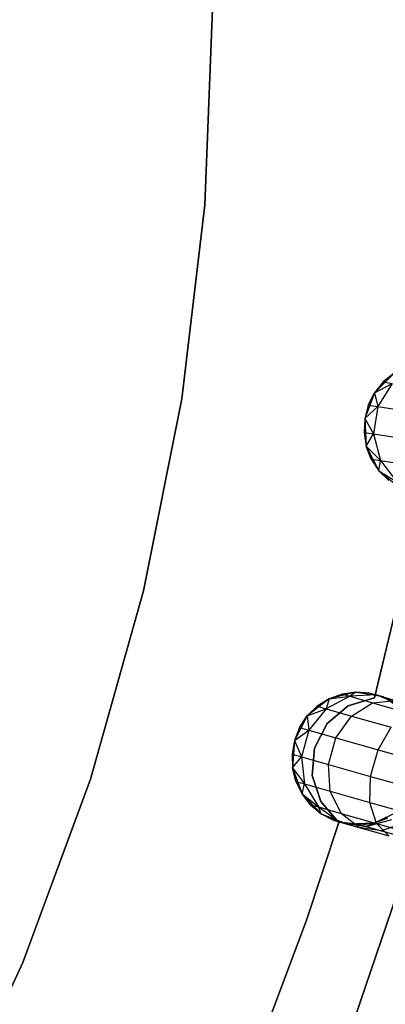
# Model space of a CAD drawing. Extents: x -102 to 102, y -101 to 102.
# Tile 344 of 481: x 34.62 to 40.12, y -14.98 to -0.16. Entities that reach past the tile are written whole.
import ezdxf

# ---------------------------------------------------------------- set-up
doc = ezdxf.new("R2010")
doc.units = 0
doc.header["$LTSCALE"] = 25.4
doc.layers.get('0').update_dxf_attribs({"linetype": 'CONTINUOUS'})

# ---------------------------------------------------------------- blocks, each defined once
blk = doc.blocks.new('NL2500011659_STL')
at = {"color": 0}
for p, q in [((37.4, -2.948, -2), (37.515, -0.006, -2)), ((37.515, -0.006), (37.4, -2.948)), ((37.515, -0.006), (37.4, -2.948)), ((37.4, -2.948, -2), (37.515, -0.006, -2)), ((37.054, -5.872, -2), (37.4, -2.948, -2)), ((37.4, -2.948), (37.054, -5.872)), ((37.4, -2.948), (37.054, -5.872)), ((37.054, -5.872, -2), (37.4, -2.948, -2)), ((37.4, -2.948), (37.4, -2.948, -2)), ((37.4, -2.948), (37.4, -2.948, -2)), ((40.249, -5.484, 0), (39.956, -5.779, 0)), ((40.249, -5.484, 0), (39.956, -5.779, 0)), ((40.087, -5.616, -5.5), (39.956, -5.779, 0)), ((40.087, -5.616, -5.5), (39.956, -5.779, -5.5)), ((40.087, -5.616, -5.5), (39.956, -5.779, 0)), ((40.087, -5.616, -5.5), (39.956, -5.779, -5.5)), ((40.249, -5.484, -5.5), (40.087, -5.616, -5.5)), ((40.087, -5.616, -5.5), (40.249, -5.484, 0)), ((40.087, -5.616, -5.5), (40.249, -5.484, 0)), ((40.249, -5.484, -5.5), (40.087, -5.616, -5.5)), ((40.087, -5.616, -5.5), (40.223, -5.637, -6.368)), ((40.087, -5.616, -5.5), (40.223, -5.637, -6.368)), ((39.956, -5.779, 0), (39.808, -6.167, 0)), ((39.956, -5.779, 0), (39.808, -6.167, 0)), ((39.956, -5.779, -5.5), (39.862, -5.965, -5.5)), ((39.862, -5.965, -5.5), (39.956, -5.779, 0)), ((39.862, -5.965, -5.5), (39.956, -5.779, 0)), ((39.956, -5.779, -5.5), (39.862, -5.965, -5.5)), ((39.956, -5.779, -5.5), (40.223, -5.637, -6.368)), ((39.956, -5.779, -5.5), (40.223, -5.637, -6.368)), ((39.956, -5.779, -5.5), (39.956, -5.779, 0)), ((39.956, -5.779, -5.5), (39.956, -5.779, 0)), ((39.956, -5.779, -5.5), (40.006, -5.988, -6.42)), ((39.956, -5.779, -5.5), (40.006, -5.988, -6.42)), ((40.223, -5.637, -6.368), (40.006, -5.988, -6.42)), ((40.223, -5.637, -6.368), (40.006, -5.988, -6.42)), ((36.479, -8.76, -2), (37.054, -5.872, -2)), ((37.054, -5.872), (36.479, -8.76)), ((37.054, -5.872), (36.479, -8.76)), ((36.479, -8.76, -2), (37.054, -5.872, -2)), ((37.054, -5.872), (37.054, -5.872, -2)), ((37.054, -5.872), (37.054, -5.872, -2)), ((39.862, -5.965, -5.5), (39.808, -6.167, 0)), ((39.862, -5.965, -5.5), (39.808, -6.167, 0)), ((39.862, -5.965, -5.5), (39.808, -6.167, -5.5)), ((39.862, -5.965, -5.5), (39.808, -6.167, -5.5)), ((39.808, -6.167, -5.5), (40.006, -5.988, -6.42)), ((39.808, -6.167, -5.5), (40.006, -5.988, -6.42)), ((39.862, -5.965, -5.5), (40.006, -5.988, -6.42)), ((39.862, -5.965, -5.5), (40.006, -5.988, -6.42)), ((40.006, -5.988, -6.42), (39.942, -6.399, -6.42)), ((40.006, -5.988, -6.42), (39.942, -6.399, -6.42)), ((40.006, -5.988, -6.42), (40.424, -6.053, -7.251)), ((40.006, -5.988, -6.42), (40.424, -6.053, -7.251)), ((39.808, -6.167, 0), (39.798, -6.376, -5.5)), ((39.808, -6.167, -5.5), (39.798, -6.376, -5.5)), ((39.808, -6.167, 0), (39.798, -6.376, -5.5)), ((39.808, -6.167, -5.5), (39.798, -6.376, -5.5)), ((39.808, -6.167, 0), (39.831, -6.583, 0)), ((39.808, -6.167, 0), (39.831, -6.583, 0)), ((39.808, -6.167, -5.5), (39.808, -6.167, 0)), ((39.808, -6.167, -5.5), (39.808, -6.167, 0)), ((39.808, -6.167, -5.5), (39.942, -6.399, -6.42)), ((39.808, -6.167, -5.5), (39.942, -6.399, -6.42)), ((39.798, -6.376, -5.5), (39.831, -6.583, 0)), ((39.798, -6.376, -5.5), (39.831, -6.583, -5.5)), ((39.798, -6.376, -5.5), (39.831, -6.583, 0)), ((39.798, -6.376, -5.5), (39.831, -6.583, -5.5)), ((39.798, -6.376, -5.5), (39.942, -6.399, -6.42)), ((39.798, -6.376, -5.5), (39.942, -6.399, -6.42)), ((39.831, -6.583, -5.5), (39.942, -6.399, -6.42)), ((39.831, -6.583, -5.5), (39.942, -6.399, -6.42)), ((39.942, -6.399, -6.42), (40.043, -6.799, -6.368)), ((39.942, -6.399, -6.42), (40.043, -6.799, -6.368)), ((39.942, -6.399, -6.42), (40.36, -6.464, -7.251)), ((39.942, -6.399, -6.42), (40.36, -6.464, -7.251)), ((39.831, -6.583, 0), (40.021, -6.953, 0)), ((39.831, -6.583, -5.5), (39.831, -6.583, 0)), ((39.831, -6.583, -5.5), (39.831, -6.583, 0)), ((39.831, -6.583, -5.5), (39.907, -6.778, -5.5)), ((39.907, -6.778, -5.5), (39.831, -6.583, 0)), ((39.907, -6.778, -5.5), (39.831, -6.583, 0)), ((39.831, -6.583, 0), (40.021, -6.953, 0)), ((39.831, -6.583, -5.5), (39.907, -6.778, -5.5)), ((39.831, -6.583, -5.5), (40.043, -6.799, -6.368)), ((39.831, -6.583, -5.5), (40.043, -6.799, -6.368)), ((39.907, -6.778, -5.5), (40.021, -6.953, 0)), ((39.907, -6.778, -5.5), (40.021, -6.953, -5.5)), ((39.907, -6.778, -5.5), (40.021, -6.953, 0)), ((39.907, -6.778, -5.5), (40.021, -6.953, -5.5)), ((39.907, -6.778, -5.5), (40.043, -6.799, -6.368)), ((39.907, -6.778, -5.5), (40.043, -6.799, -6.368)), ((40.021, -6.953, -5.5), (40.043, -6.799, -6.368)), ((40.021, -6.953, -5.5), (40.043, -6.799, -6.368)), ((40.043, -6.799, -6.368), (40.29, -7.119, -6.273)), ((40.043, -6.799, -6.368), (40.29, -7.119, -6.273)), ((40.043, -6.799, -6.368), (40.437, -6.86, -7.151)), ((40.043, -6.799, -6.368), (40.437, -6.86, -7.151)), ((40.021, -6.953, 0), (40.345, -7.213, 0)), ((40.021, -6.953, -5.5), (40.021, -6.953, 0)), ((40.021, -6.953, -5.5), (40.021, -6.953, 0)), ((40.021, -6.953, -5.5), (40.169, -7.1, -5.5)), ((40.169, -7.1, -5.5), (40.021, -6.953, 0)), ((40.169, -7.1, -5.5), (40.021, -6.953, 0)), ((40.021, -6.953, 0), (40.345, -7.213, 0)), ((40.021, -6.953, -5.5), (40.169, -7.1, -5.5)), ((40.021, -6.953, -5.5), (40.29, -7.119, -6.273)), ((40.021, -6.953, -5.5), (40.29, -7.119, -6.273)), ((35.68, -11.594, -2), (36.479, -8.76, -2)), ((36.479, -8.76), (35.68, -11.594)), ((36.479, -8.76), (35.68, -11.594)), ((35.68, -11.594, -2), (36.479, -8.76, -2)), ((36.479, -8.76), (36.479, -8.76, -2)), ((36.479, -8.76), (36.479, -8.76, -2)), ((40.319, -8.846), (39.954, -10.37)), ((39.954, -10.37, -2), (40.319, -8.846, -2)), ((39.954, -10.37, -2), (40.319, -8.846, -2)), ((40.319, -8.846), (39.954, -10.37)), ((39.585, -10.348, -6.273), (39.226, -10.535, -6.368)), ((39.585, -10.348, -6.273), (39.226, -10.535, -6.368)), ((39.674, -10.285, 0), (39.271, -10.387, 0)), ((39.674, -10.285, 0), (39.271, -10.387, 0)), ((39.467, -10.315, -5.5), (39.271, -10.387, 0)), ((39.467, -10.315, -5.5), (39.271, -10.387, -5.5)), ((39.467, -10.315, -5.5), (39.271, -10.387, 0)), ((39.467, -10.315, -5.5), (39.271, -10.387, -5.5)), ((39.271, -10.387, -5.5), (39.585, -10.348, -6.273)), ((39.271, -10.387, -5.5), (39.585, -10.348, -6.273)), ((39.674, -10.285, -5.5), (39.467, -10.315, -5.5)), ((39.467, -10.315, -5.5), (39.674, -10.285, 0)), ((39.467, -10.315, -5.5), (39.674, -10.285, 0)), ((39.674, -10.285, -5.5), (39.467, -10.315, -5.5)), ((39.467, -10.315, -5.5), (39.585, -10.348, -6.273)), ((39.467, -10.315, -5.5), (39.585, -10.348, -6.273)), ((39.954, -10.37), (39.558, -10.492)), ((39.558, -10.492, -2), (39.954, -10.37, -2)), ((39.558, -10.492, -2), (39.954, -10.37, -2)), ((39.954, -10.37), (39.558, -10.492)), ((39.674, -10.285, -5.5), (39.585, -10.348, -6.273)), ((39.674, -10.285, -5.5), (39.585, -10.348, -6.273)), ((39.982, -10.328, -6.15), (39.585, -10.348, -6.273)), ((39.982, -10.328, -6.15), (39.585, -10.348, -6.273)), ((39.585, -10.348, -6.273), (39.927, -10.445, -6.969)), ((39.585, -10.348, -6.273), (39.927, -10.445, -6.969)), ((40.084, -10.357, 0), (39.674, -10.285, 0)), ((39.883, -10.299, -5.5), (39.674, -10.285, 0)), ((40.084, -10.357, 0), (39.674, -10.285, 0)), ((39.883, -10.299, -5.5), (39.674, -10.285, -5.5)), ((39.674, -10.285, -5.5), (39.674, -10.285, 0)), ((39.883, -10.299, -5.5), (39.674, -10.285, 0)), ((39.674, -10.285, -5.5), (39.674, -10.285, 0)), ((39.674, -10.285, -5.5), (39.982, -10.328, -6.15)), ((39.883, -10.299, -5.5), (39.674, -10.285, -5.5)), ((39.674, -10.285, -5.5), (39.982, -10.328, -6.15)), ((39.883, -10.299, -5.5), (39.982, -10.328, -6.15)), ((39.883, -10.299, -5.5), (40.084, -10.357, 0)), ((39.883, -10.299, -5.5), (40.084, -10.357, 0)), ((39.883, -10.299, -5.5), (39.982, -10.328, -6.15)), ((39.954, -10.37), (39.954, -10.37, -2)), ((39.954, -10.37), (39.954, -10.37, -2)), ((40.084, -10.357, -5.5), (39.982, -10.328, -6.15)), ((40.084, -10.357, -5.5), (39.982, -10.328, -6.15)), ((40.348, -10.477, -6.023), (39.982, -10.328, -6.15)), ((39.982, -10.328, -6.15), (40.269, -10.409, -6.737)), ((39.982, -10.328, -6.15), (40.269, -10.409, -6.737)), ((40.348, -10.477, -6.023), (39.982, -10.328, -6.15)), ((40.429, -10.588, 0), (40.084, -10.357, 0)), ((40.269, -10.454, -5.5), (40.084, -10.357, 0)), ((40.429, -10.588, 0), (40.084, -10.357, 0)), ((40.269, -10.454, -5.5), (40.084, -10.357, -5.5)), ((40.084, -10.357, -5.5), (40.084, -10.357, 0)), ((40.269, -10.454, -5.5), (40.084, -10.357, 0)), ((40.084, -10.357, -5.5), (40.084, -10.357, 0)), ((40.084, -10.357, -5.5), (40.348, -10.477, -6.023)), ((40.269, -10.454, -5.5), (40.084, -10.357, -5.5)), ((40.084, -10.357, -5.5), (40.348, -10.477, -6.023)), ((39.271, -10.387, 0), (38.944, -10.643, 0)), ((39.271, -10.387, 0), (38.944, -10.643, 0)), ((39.094, -10.498, -5.5), (38.944, -10.643, 0)), ((39.094, -10.498, -5.5), (38.944, -10.643, -5.5)), ((39.094, -10.498, -5.5), (38.944, -10.643, 0)), ((39.094, -10.498, -5.5), (38.944, -10.643, -5.5)), ((39.271, -10.387, -5.5), (39.094, -10.498, -5.5)), ((39.094, -10.498, -5.5), (39.271, -10.387, 0)), ((39.094, -10.498, -5.5), (39.271, -10.387, 0)), ((39.271, -10.387, -5.5), (39.094, -10.498, -5.5)), ((39.094, -10.498, -5.5), (39.226, -10.535, -6.368)), ((39.094, -10.498, -5.5), (39.226, -10.535, -6.368)), ((39.271, -10.387, -5.5), (39.226, -10.535, -6.368)), ((39.271, -10.387, -5.5), (39.226, -10.535, -6.368)), ((39.558, -10.492), (39.241, -10.758)), ((39.241, -10.758, -2), (39.558, -10.492, -2)), ((39.241, -10.758, -2), (39.558, -10.492, -2)), ((39.558, -10.492), (39.241, -10.758)), ((39.271, -10.387, -5.5), (39.271, -10.387, 0)), ((39.271, -10.387, -5.5), (39.271, -10.387, 0)), ((39.558, -10.492), (39.558, -10.492, -2)), ((39.558, -10.492), (39.558, -10.492, -2)), ((39.61, -10.645, -7.151), (39.927, -10.445, -6.969)), ((39.61, -10.645, -7.151), (39.927, -10.445, -6.969)), ((39.927, -10.445, -6.969), (40.269, -10.409, -6.737)), ((39.927, -10.445, -6.969), (40.269, -10.409, -6.737)), ((39.927, -10.445, -6.969), (40.459, -10.597, -7.523)), ((39.927, -10.445, -6.969), (40.459, -10.597, -7.523)), ((38.944, -10.643, 0), (38.749, -11.011, 0)), ((38.944, -10.643, 0), (38.749, -11.011, 0)), ((38.944, -10.643, -5.5), (38.827, -10.817, -5.5)), ((38.827, -10.817, -5.5), (38.944, -10.643, 0)), ((38.827, -10.817, -5.5), (38.944, -10.643, 0)), ((38.944, -10.643, -5.5), (38.827, -10.817, -5.5)), ((38.944, -10.643, -5.5), (39.226, -10.535, -6.368)), ((38.944, -10.643, -5.5), (39.226, -10.535, -6.368)), ((38.944, -10.643, -5.5), (38.944, -10.643, 0)), ((38.944, -10.643, -5.5), (38.944, -10.643, 0)), ((38.944, -10.643, -5.5), (38.968, -10.857, -6.42)), ((38.944, -10.643, -5.5), (38.968, -10.857, -6.42)), ((39.226, -10.535, -6.368), (38.968, -10.857, -6.42)), ((39.226, -10.535, -6.368), (38.968, -10.857, -6.42)), ((39.226, -10.535, -6.368), (39.61, -10.645, -7.151)), ((39.226, -10.535, -6.368), (39.61, -10.645, -7.151)), ((39.374, -10.972, -7.251), (39.61, -10.645, -7.151)), ((39.374, -10.972, -7.251), (39.61, -10.645, -7.151)), ((39.61, -10.645, -7.151), (40.208, -10.815, -7.773)), ((39.61, -10.645, -7.151), (40.208, -10.815, -7.773)), ((38.827, -10.817, -5.5), (38.749, -11.011, 0)), ((38.827, -10.817, -5.5), (38.749, -11.011, 0)), ((38.827, -10.817, -5.5), (38.749, -11.011, -5.5)), ((38.827, -10.817, -5.5), (38.749, -11.011, -5.5)), ((38.827, -10.817, -5.5), (38.968, -10.857, -6.42)), ((38.827, -10.817, -5.5), (38.968, -10.857, -6.42)), ((39.241, -10.758), (39.051, -11.127)), ((39.051, -11.127, -2), (39.241, -10.758, -2)), ((39.051, -11.127, -2), (39.241, -10.758, -2)), ((39.241, -10.758), (39.051, -11.127)), ((39.241, -10.758), (39.241, -10.758, -2)), ((39.241, -10.758), (39.241, -10.758, -2)), ((40.008, -11.153, -7.909), (40.208, -10.815, -7.773)), ((40.008, -11.153, -7.909), (40.208, -10.815, -7.773)), ((38.749, -11.011, -5.5), (38.968, -10.857, -6.42)), ((38.749, -11.011, -5.5), (38.968, -10.857, -6.42)), ((38.968, -10.857, -6.42), (38.854, -11.257, -6.42)), ((38.968, -10.857, -6.42), (38.854, -11.257, -6.42)), ((38.968, -10.857, -6.42), (39.374, -10.972, -7.251)), ((38.968, -10.857, -6.42), (39.374, -10.972, -7.251)), ((38.749, -11.011, 0), (38.714, -11.217, -5.5)), ((38.749, -11.011, -5.5), (38.714, -11.217, -5.5)), ((38.749, -11.011, 0), (38.714, -11.217, -5.5)), ((38.749, -11.011, -5.5), (38.714, -11.217, -5.5)), ((38.749, -11.011, 0), (38.721, -11.426, 0)), ((38.749, -11.011, 0), (38.721, -11.426, 0)), ((38.749, -11.011, -5.5), (38.749, -11.011, 0)), ((38.749, -11.011, -5.5), (38.749, -11.011, 0)), ((38.749, -11.011, -5.5), (38.854, -11.257, -6.42)), ((38.749, -11.011, -5.5), (38.854, -11.257, -6.42)), ((39.261, -11.372, -7.251), (39.374, -10.972, -7.251)), ((39.261, -11.372, -7.251), (39.374, -10.972, -7.251)), ((39.374, -10.972, -7.251), (40.008, -11.153, -7.909)), ((39.374, -10.972, -7.251), (40.008, -11.153, -7.909)), ((38.714, -11.217, -5.5), (38.721, -11.426, 0)), ((38.714, -11.217, -5.5), (38.721, -11.426, -5.5)), ((38.714, -11.217, -5.5), (38.721, -11.426, 0)), ((38.714, -11.217, -5.5), (38.721, -11.426, -5.5)), ((38.714, -11.217, -5.5), (38.854, -11.257, -6.42)), ((38.714, -11.217, -5.5), (38.854, -11.257, -6.42)), ((38.721, -11.426, -5.5), (38.854, -11.257, -6.42)), ((38.721, -11.426, -5.5), (38.854, -11.257, -6.42)), ((38.854, -11.257, -6.42), (38.904, -11.666, -6.368)), ((38.854, -11.257, -6.42), (38.904, -11.666, -6.368)), ((38.854, -11.257, -6.42), (39.261, -11.372, -7.251)), ((38.854, -11.257, -6.42), (39.261, -11.372, -7.251)), ((39.051, -11.127), (39.018, -11.54)), ((39.018, -11.54, -2), (39.051, -11.127, -2)), ((39.018, -11.54, -2), (39.051, -11.127, -2)), ((39.051, -11.127), (39.018, -11.54)), ((39.051, -11.127), (39.051, -11.127, -2)), ((39.051, -11.127), (39.051, -11.127, -2)), ((39.894, -11.553, -7.909), (40.008, -11.153, -7.909)), ((39.894, -11.553, -7.909), (40.008, -11.153, -7.909)), ((40.008, -11.153, -7.909), (40.807, -11.38, -8.332)), ((40.008, -11.153, -7.909), (40.807, -11.38, -8.332)), ((39.288, -11.775, -7.151), (39.261, -11.372, -7.251)), ((39.261, -11.372, -7.251), (39.894, -11.553, -7.909)), ((39.261, -11.372, -7.251), (39.894, -11.553, -7.909)), ((39.288, -11.775, -7.151), (39.261, -11.372, -7.251)), ((38.721, -11.426, 0), (38.864, -11.816, 0)), ((38.721, -11.426, -5.5), (38.721, -11.426, 0)), ((38.721, -11.426, -5.5), (38.721, -11.426, 0)), ((38.721, -11.426, -5.5), (38.772, -11.628, -5.5)), ((38.772, -11.628, -5.5), (38.721, -11.426, 0)), ((38.772, -11.628, -5.5), (38.721, -11.426, 0)), ((38.721, -11.426, 0), (38.864, -11.816, 0)), ((38.721, -11.426, -5.5), (38.772, -11.628, -5.5)), ((38.721, -11.426, -5.5), (38.904, -11.666, -6.368)), ((38.721, -11.426, -5.5), (38.904, -11.666, -6.368)), ((39.018, -11.54), (39.018, -11.54, -2)), ((39.018, -11.54), (39.018, -11.54, -2)), ((39.018, -11.54), (39.148, -11.933)), ((39.148, -11.933, -2), (39.018, -11.54, -2)), ((39.148, -11.933, -2), (39.018, -11.54, -2)), ((39.018, -11.54), (39.148, -11.933)), ((39.886, -11.945, -7.773), (39.894, -11.553, -7.909)), ((39.886, -11.945, -7.773), (39.894, -11.553, -7.909)), ((39.894, -11.553, -7.909), (40.693, -11.78, -8.332)), ((39.894, -11.553, -7.909), (40.693, -11.78, -8.332)), ((34.661, -14.357, -2), (35.68, -11.594, -2)), ((35.68, -11.594), (34.661, -14.357)), ((35.68, -11.594), (34.661, -14.357)), ((34.661, -14.357, -2), (35.68, -11.594, -2)), ((35.68, -11.594), (35.68, -11.594, -2)), ((35.68, -11.594), (35.68, -11.594, -2)), ((38.772, -11.628, -5.5), (38.864, -11.816, 0)), ((38.772, -11.628, -5.5), (38.864, -11.816, -5.5)), ((38.772, -11.628, -5.5), (38.864, -11.816, 0)), ((38.772, -11.628, -5.5), (38.864, -11.816, -5.5)), ((38.772, -11.628, -5.5), (38.904, -11.666, -6.368)), ((38.772, -11.628, -5.5), (38.904, -11.666, -6.368)), ((38.864, -11.816, -5.5), (38.904, -11.666, -6.368)), ((38.864, -11.816, -5.5), (38.904, -11.666, -6.368)), ((38.904, -11.666, -6.368), (39.111, -12.014, -6.273)), ((38.904, -11.666, -6.368), (39.111, -12.014, -6.273)), ((38.904, -11.666, -6.368), (39.288, -11.775, -7.151)), ((38.904, -11.666, -6.368), (39.288, -11.775, -7.151)), ((38.864, -11.816, 0), (39.154, -12.115, 0)), ((38.864, -11.816, -5.5), (38.864, -11.816, 0)), ((38.864, -11.816, -5.5), (38.864, -11.816, 0)), ((38.864, -11.816, -5.5), (38.993, -11.981, -5.5)), ((38.993, -11.981, -5.5), (38.864, -11.816, 0)), ((38.993, -11.981, -5.5), (38.864, -11.816, 0)), ((38.864, -11.816, 0), (39.154, -12.115, 0)), ((38.864, -11.816, -5.5), (38.993, -11.981, -5.5)), ((38.864, -11.816, -5.5), (39.111, -12.014, -6.273)), ((38.864, -11.816, -5.5), (39.111, -12.014, -6.273)), ((39.453, -12.111, -6.969), (39.288, -11.775, -7.151)), ((39.288, -11.775, -7.151), (39.886, -11.945, -7.773)), ((39.288, -11.775, -7.151), (39.886, -11.945, -7.773)), ((39.453, -12.111, -6.969), (39.288, -11.775, -7.151)), ((38.993, -11.981, -5.5), (39.154, -12.115, 0)), ((38.993, -11.981, -5.5), (39.154, -12.115, -5.5)), ((38.993, -11.981, -5.5), (39.154, -12.115, 0)), ((38.993, -11.981, -5.5), (39.154, -12.115, -5.5)), ((38.993, -11.981, -5.5), (39.111, -12.014, -6.273)), ((38.993, -11.981, -5.5), (39.111, -12.014, -6.273)), ((39.148, -11.933), (39.148, -11.933, -2)), ((39.148, -11.933), (39.148, -11.933, -2)), ((39.148, -11.933), (39.42, -12.246)), ((39.42, -12.246, -2), (39.148, -11.933, -2)), ((39.42, -12.246, -2), (39.148, -11.933, -2)), ((39.148, -11.933), (39.42, -12.246)), ((39.985, -12.263, -7.523), (39.886, -11.945, -7.773)), ((39.886, -11.945, -7.773), (40.639, -12.16, -8.172)), ((39.886, -11.945, -7.773), (40.639, -12.16, -8.172)), ((39.985, -12.263, -7.523), (39.886, -11.945, -7.773)), ((39.154, -12.115, -5.5), (39.111, -12.014, -6.273)), ((39.111, -12.014, -6.273), (39.438, -12.241, -6.15)), ((39.154, -12.115, -5.5), (39.111, -12.014, -6.273)), ((39.111, -12.014, -6.273), (39.438, -12.241, -6.15)), ((39.111, -12.014, -6.273), (39.453, -12.111, -6.969)), ((39.111, -12.014, -6.273), (39.453, -12.111, -6.969)), ((39.154, -12.115, 0), (39.54, -12.27, 0)), ((39.154, -12.115, -5.5), (39.154, -12.115, 0)), ((39.154, -12.115, -5.5), (39.154, -12.115, 0)), ((39.154, -12.115, -5.5), (39.339, -12.212, -5.5)), ((39.339, -12.212, -5.5), (39.154, -12.115, 0)), ((39.339, -12.212, -5.5), (39.154, -12.115, 0)), ((39.154, -12.115, 0), (39.54, -12.27, 0)), ((39.154, -12.115, -5.5), (39.339, -12.212, -5.5)), ((39.154, -12.115, -5.5), (39.438, -12.241, -6.15)), ((39.154, -12.115, -5.5), (39.438, -12.241, -6.15)), ((39.725, -12.322, -6.737), (39.453, -12.111, -6.969)), ((39.453, -12.111, -6.969), (39.985, -12.263, -7.523)), ((39.453, -12.111, -6.969), (39.985, -12.263, -7.523)), ((39.725, -12.322, -6.737), (39.453, -12.111, -6.969)), ((40.703, -12.111, 1), (39.657, -15.19, 1)), ((39.657, -15.19, -6.5), (40.703, -12.111, -6.5)), ((39.657, -15.19, -6.5), (40.703, -12.111, -6.5)), ((40.703, -12.111, 1), (39.657, -15.19, 1)), ((39.955, -12.254, 0), (40.329, -12.071, 0)), ((39.955, -12.254, 0), (40.329, -12.071, 0)), ((39.42, -12.246), (38.926, -13.733)), ((38.926, -13.733, -2), (39.42, -12.246, -2)), ((38.926, -13.733, -2), (39.42, -12.246, -2)), ((39.42, -12.246), (38.926, -13.733)), ((39.339, -12.212, -5.5), (39.54, -12.27, 0)), ((39.339, -12.212, -5.5), (39.54, -12.27, 0)), ((39.339, -12.212, -5.5), (39.438, -12.241, -6.15)), ((39.339, -12.212, -5.5), (39.438, -12.241, -6.15)), ((39.42, -12.246), (39.42, -12.246, -2)), ((39.42, -12.246), (39.42, -12.246, -2)), ((39.54, -12.27, -5.5), (39.438, -12.241, -6.15)), ((39.748, -12.284, -5.5), (39.438, -12.241, -6.15)), ((39.438, -12.241, -6.15), (39.828, -12.306, -6.023)), ((39.748, -12.284, -5.5), (39.438, -12.241, -6.15)), ((39.54, -12.27, -5.5), (39.438, -12.241, -6.15)), ((39.438, -12.241, -6.15), (39.828, -12.306, -6.023)), ((39.438, -12.241, -6.15), (39.725, -12.322, -6.737)), ((39.438, -12.241, -6.15), (39.725, -12.322, -6.737)), ((39.54, -12.27, 0), (39.955, -12.254, 0)), ((39.54, -12.27, 0), (39.955, -12.254, 0)), ((39.54, -12.27, -5.5), (39.54, -12.27, 0)), ((39.54, -12.27, -5.5), (39.54, -12.27, 0)), ((39.54, -12.27, -5.5), (39.748, -12.284, -5.5)), ((39.748, -12.284, -5.5), (39.54, -12.27, 0)), ((39.748, -12.284, -5.5), (39.54, -12.27, 0)), ((39.54, -12.27, -5.5), (39.748, -12.284, -5.5)), ((39.748, -12.284, -5.5), (39.955, -12.254, 0)), ((39.748, -12.284, -5.5), (39.955, -12.254, -5.5)), ((39.748, -12.284, -5.5), (39.955, -12.254, 0)), ((39.748, -12.284, -5.5), (39.955, -12.254, -5.5)), ((39.748, -12.284, -5.5), (39.828, -12.306, -6.023)), ((39.748, -12.284, -5.5), (39.828, -12.306, -6.023)), ((40.151, -12.182, -5.5), (39.828, -12.306, -6.023)), ((40.151, -12.182, -5.5), (39.828, -12.306, -6.023)), ((39.828, -12.306, -6.023), (40.214, -12.2, -5.911)), ((39.828, -12.306, -6.023), (40.214, -12.2, -5.911)), ((39.955, -12.254, -5.5), (39.828, -12.306, -6.023)), ((39.955, -12.254, -5.5), (39.828, -12.306, -6.023)), ((39.955, -12.254, -5.5), (40.151, -12.182, -5.5)), ((40.151, -12.182, -5.5), (39.955, -12.254, 0)), ((40.151, -12.182, -5.5), (39.955, -12.254, 0)), ((39.955, -12.254, -5.5), (40.151, -12.182, -5.5)), ((39.955, -12.254, -5.5), (39.955, -12.254, 0)), ((39.955, -12.254, -5.5), (39.955, -12.254, 0)), ((40.173, -12.45, -7.203), (39.985, -12.263, -7.523)), ((39.985, -12.263, -7.523), (40.655, -12.453, -7.878)), ((39.985, -12.263, -7.523), (40.655, -12.453, -7.878)), ((40.173, -12.45, -7.203), (39.985, -12.263, -7.523)), ((40.396, -12.252, -6.282), (40.059, -12.372, -6.494)), ((40.396, -12.252, -6.282), (40.059, -12.372, -6.494)), ((40.059, -12.372, -6.494), (39.725, -12.322, -6.737)), ((39.725, -12.322, -6.737), (40.173, -12.45, -7.203)), ((39.725, -12.322, -6.737), (40.173, -12.45, -7.203)), ((40.059, -12.372, -6.494), (39.725, -12.322, -6.737)), ((39.828, -12.306, -6.023), (40.059, -12.372, -6.494)), ((39.828, -12.306, -6.023), (40.059, -12.372, -6.494)), ((40.059, -12.372, -6.494), (40.419, -12.475, -6.868)), ((40.059, -12.372, -6.494), (40.419, -12.475, -6.868)), ((38.926, -13.733), (38.377, -15.201)), ((38.377, -15.201, -2), (38.926, -13.733, -2)), ((38.377, -15.201, -2), (38.926, -13.733, -2)), ((38.926, -13.733), (38.377, -15.201)), ((38.926, -13.733), (38.926, -13.733, -2)), ((38.926, -13.733), (38.926, -13.733, -2)), ((33.428, -17.031, -2), (34.661, -14.357, -2)), ((34.661, -14.357), (33.428, -17.031)), ((34.661, -14.357), (33.428, -17.031)), ((33.428, -17.031, -2), (34.661, -14.357, -2)), ((34.661, -14.357), (34.661, -14.357, -2)), ((34.661, -14.357), (34.661, -14.357, -2))]:
    blk.add_line(p, q, dxfattribs=at)

msp = doc.modelspace()

# ---------------------------------------------------------------- block references
at = {"color": 0}
msp.add_blockref('NL2500011659_STL', (0, 0), dxfattribs=at)

doc.saveas('drawing.dxf')
